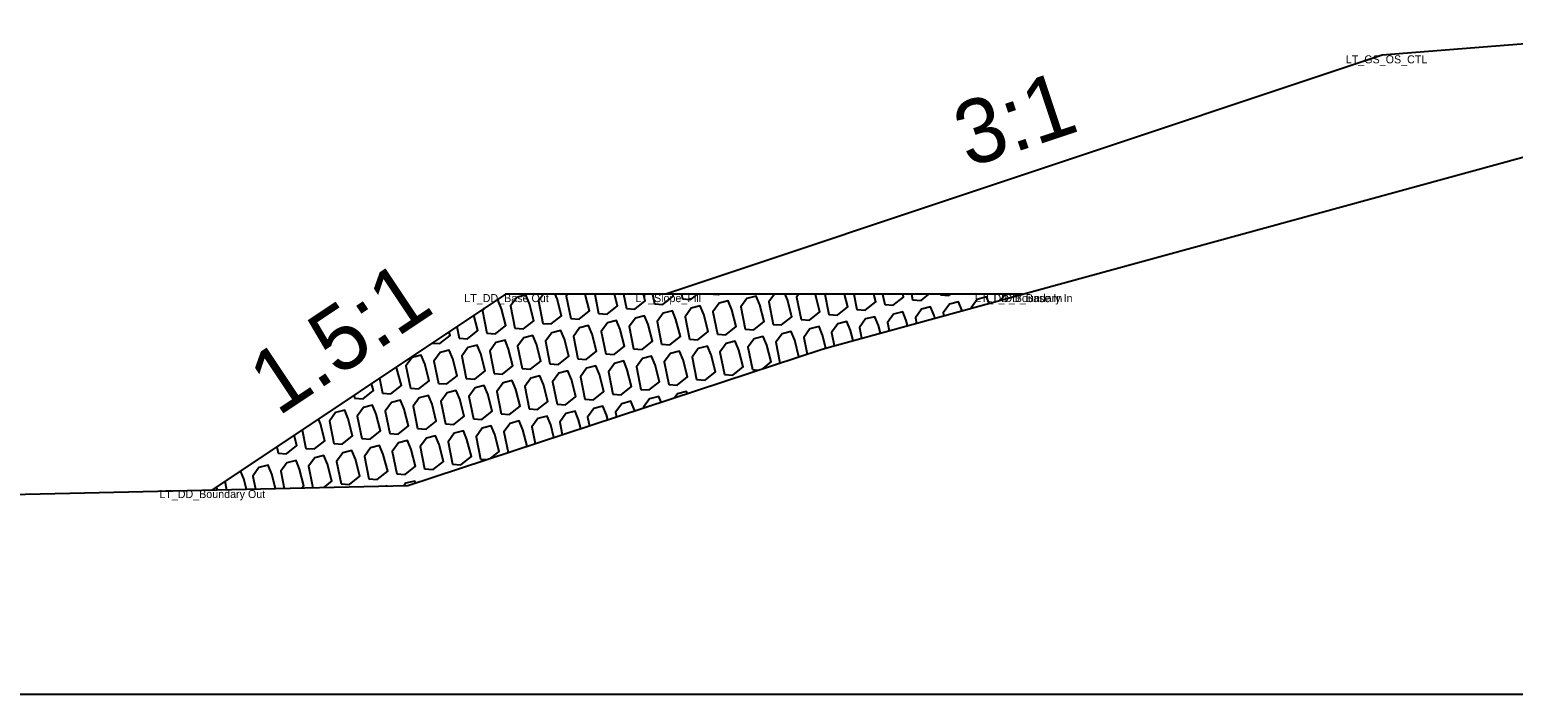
# Model space of a CAD drawing. Extents: x -26 to 203, y -10 to 20020.
# Drawn here: x 66.1 to 84.64, y 18500 to 18508.3 of the extents above; entities that cross this region are included whole.
import ezdxf

# ---------------------------------------------------------------- set-up
doc = ezdxf.new("R2010")
doc.units = 0
for name, color, linetype in [('Default', 7, 'Continuous'), ('Exist Cross Section Cell', 7, 'Continuous'), ('Exist XS Ground Line', 7, 'Continuous'), ('Old_Level_1', 7, 'Continuous'), ('Prop CMT Rip Rap Class II', 7, 'Continuous'), ('Prop CMT Slope Grass', 7, 'Continuous'), ('Prop XS Side Slope Text', 7, 'Continuous')]:
    doc.layers.add(name, color=color, linetype=linetype)

msp = doc.modelspace()

# ---------------------------------------------------------------- linework, layer by layer
at = {"layer": 'Exist Cross Section Cell'}
msp.add_line((0, 18500), (100, 18500), dxfattribs=at)
at = {"layer": 'Exist XS Ground Line'}
for p, q in [((76.138, 18504.351), (89.155, 18507.918)), ((75.09, 18504.014), (76.003, 18504.313)), ((76.003, 18504.313), (76.138, 18504.351)), ((70.826, 18502.607), (75.09, 18504.014)), ((64.472, 18502.464), (70.826, 18502.607))]:
    msp.add_line(p, q, dxfattribs=at)
at = {"layer": 'Old_Level_1'}
for p, q in [((73.163, 18505), (73.211, 18504.757)), ((73.523, 18505), (73.559, 18504.819)), ((73.884, 18505), (73.908, 18504.88)), ((74.245, 18505), (74.257, 18504.942)), ((76.038, 18505), (76.088, 18504.745)), ((76.399, 18505), (76.437, 18504.806)), ((76.759, 18505), (76.786, 18504.868)), ((77.12, 18505), (77.134, 18504.929)), ((77.481, 18505), (77.483, 18504.991)), ((78.424, 18504.977), (78.415, 18505)), ((71.439, 18504.594), (71.468, 18504.45)), ((75.132, 18504.056), (75.204, 18504.051)), ((70.474, 18503.95), (70.511, 18503.761)), ((70.155, 18503.737), (70.162, 18503.7)), ((69.508, 18503.306), (69.554, 18503.073)), ((69.189, 18503.094), (69.205, 18503.011)), ((71.735, 18502.938), (71.811, 18502.932)), ((68.448, 18502.554), (68.438, 18502.593)), ((68.542, 18502.662), (68.563, 18502.556))]:
    msp.add_line(p, q, dxfattribs=at)
for points in [[(71.816, 18504.511), (71.922, 18504.504), (72.051, 18504.607), (71.997, 18504.817), (71.952, 18504.927), (71.931, 18504.922)], [(72.52, 18505), (72.458, 18504.914), (72.514, 18504.634)], [(72.514, 18504.634), (72.619, 18504.627), (72.748, 18504.73), (72.694, 18504.94), (72.669, 18505)], [(72.824, 18505), (72.807, 18504.976), (72.862, 18504.696)], [(72.862, 18504.696), (72.968, 18504.688), (73.097, 18504.791), (73.043, 18505)], [(73.211, 18504.757), (73.316, 18504.749), (73.446, 18504.853), (73.408, 18505)], [(73.559, 18504.819), (73.665, 18504.811), (73.794, 18504.914), (73.772, 18505)], [(73.908, 18504.88), (74.013, 18504.872), (74.143, 18504.976), (74.137, 18505)], [(74.257, 18504.942), (74.362, 18504.934), (74.445, 18505)], [(74.694, 18504.499), (74.799, 18504.491), (74.929, 18504.594), (74.874, 18504.805), (74.829, 18504.915), (74.716, 18504.885), (74.639, 18504.779), (74.694, 18504.499)], [(74.646, 18505), (74.71, 18504.995), (74.716, 18505)], [(75.043, 18504.56), (75.148, 18504.553), (75.278, 18504.656), (75.223, 18504.867), (75.178, 18504.976), (75.064, 18504.947), (74.987, 18504.84), (75.043, 18504.56)], [(75.407, 18505), (75.336, 18504.902), (75.391, 18504.622)], [(75.391, 18504.622), (75.497, 18504.614), (75.626, 18504.717), (75.572, 18504.928), (75.542, 18505)], [(75.711, 18505), (75.684, 18504.963), (75.74, 18504.683)], [(75.74, 18504.683), (75.845, 18504.676), (75.975, 18504.779), (75.92, 18504.989), (75.916, 18505)], [(76.088, 18504.745), (76.194, 18504.737), (76.323, 18504.84), (76.282, 18505)], [(76.437, 18504.806), (76.542, 18504.799), (76.672, 18504.902), (76.647, 18505)], [(76.786, 18504.868), (76.891, 18504.86), (77.02, 18504.963), (77.011, 18505)], [(77.134, 18504.929), (77.24, 18504.922), (77.338, 18505)], [(77.483, 18504.991), (77.588, 18504.983), (77.609, 18505)], [(78.088, 18504.885), (78.056, 18504.964), (77.942, 18504.934), (77.865, 18504.828), (77.865, 18504.824)], [(78.306, 18505), (78.29, 18504.996), (78.241, 18504.927)], [(71.468, 18504.45), (71.573, 18504.442), (71.703, 18504.545), (71.653, 18504.736)], [(71.784, 18504.824), (71.761, 18504.791), (71.816, 18504.511)], [(74.346, 18504.437), (74.451, 18504.43), (74.58, 18504.533), (74.526, 18504.744), (74.481, 18504.853), (74.367, 18504.824), (74.29, 18504.717), (74.346, 18504.437)], [(77.071, 18504.607), (77.055, 18504.67), (77.01, 18504.779), (76.896, 18504.75), (76.819, 18504.644), (76.839, 18504.543)], [(77.412, 18504.7), (77.404, 18504.731), (77.358, 18504.841), (77.245, 18504.812), (77.168, 18504.705), (77.181, 18504.637)], [(77.752, 18504.793), (77.707, 18504.902), (77.593, 18504.873), (77.516, 18504.767), (77.523, 18504.731)], [(76.05, 18504.326), (76.009, 18504.485), (75.964, 18504.595), (75.85, 18504.566), (75.773, 18504.459), (75.815, 18504.251)], [(76.39, 18504.42), (76.358, 18504.547), (76.313, 18504.657), (76.199, 18504.627), (76.122, 18504.521), (76.155, 18504.356)], [(76.731, 18504.513), (76.706, 18504.608), (76.661, 18504.718), (76.547, 18504.689), (76.47, 18504.582), (76.497, 18504.449)], [(71.13, 18504.388), (71.225, 18504.381), (71.354, 18504.484), (71.342, 18504.529)], [(74.783, 18503.995), (74.888, 18503.987), (75.018, 18504.09), (74.963, 18504.301), (74.918, 18504.411), (74.804, 18504.381), (74.727, 18504.275), (74.783, 18503.995)], [(75.265, 18504.071), (75.366, 18504.152), (75.312, 18504.362), (75.267, 18504.472), (75.153, 18504.443), (75.076, 18504.336), (75.132, 18504.056)], [(75.714, 18504.218), (75.661, 18504.424), (75.615, 18504.534), (75.502, 18504.504), (75.425, 18504.398), (75.476, 18504.14)], [(70.511, 18503.761), (70.616, 18503.754), (70.746, 18503.857), (70.691, 18504.067), (70.682, 18504.089)], [(70.162, 18503.7), (70.268, 18503.692), (70.397, 18503.795), (70.374, 18503.884)], [(73.66, 18503.542), (73.658, 18503.551), (73.613, 18503.661), (73.499, 18503.631), (73.422, 18503.525), (73.433, 18503.467)], [(73.991, 18503.651), (73.961, 18503.722), (73.848, 18503.693), (73.77, 18503.586), (73.772, 18503.579)], [(74.32, 18503.76), (74.31, 18503.784), (74.196, 18503.754), (74.163, 18503.708)], [(69.554, 18503.073), (69.659, 18503.065), (69.789, 18503.168), (69.734, 18503.379), (69.709, 18503.44)], [(72.653, 18503.21), (72.612, 18503.367), (72.567, 18503.476), (72.453, 18503.447), (72.376, 18503.341), (72.417, 18503.132)], [(72.988, 18503.321), (72.961, 18503.428), (72.916, 18503.538), (72.802, 18503.508), (72.725, 18503.402), (72.756, 18503.244)], [(73.324, 18503.431), (73.309, 18503.49), (73.264, 18503.599), (73.15, 18503.57), (73.073, 18503.463), (73.095, 18503.356)], [(71.386, 18502.876), (71.491, 18502.868), (71.621, 18502.972), (71.566, 18503.182), (71.521, 18503.292), (71.407, 18503.263), (71.33, 18503.156), (71.386, 18502.876)], [(71.865, 18502.95), (71.969, 18503.033), (71.915, 18503.244), (71.87, 18503.353), (71.756, 18503.324), (71.679, 18503.218), (71.735, 18502.938)], [(72.317, 18503.099), (72.263, 18503.305), (72.218, 18503.415), (72.105, 18503.385), (72.027, 18503.279), (72.079, 18503.021)], [(69.205, 18503.011), (69.311, 18503.004), (69.44, 18503.107), (69.406, 18503.238)], [(70.34, 18502.692), (70.445, 18502.684), (70.575, 18502.787), (70.52, 18502.998), (70.475, 18503.108), (70.362, 18503.078), (70.285, 18502.972), (70.34, 18502.692)], [(70.689, 18502.753), (70.794, 18502.746), (70.924, 18502.849), (70.869, 18503.059), (70.824, 18503.169), (70.71, 18503.14), (70.633, 18503.033), (70.689, 18502.753)], [(71.037, 18502.815), (71.143, 18502.807), (71.272, 18502.91), (71.218, 18503.121), (71.173, 18503.23), (71.059, 18503.201), (70.982, 18503.095), (71.037, 18502.815)], [(69.497, 18502.577), (69.529, 18502.603), (69.475, 18502.813), (69.43, 18502.923), (69.316, 18502.894), (69.239, 18502.787), (69.281, 18502.573)], [(69.776, 18502.584), (69.878, 18502.664), (69.823, 18502.875), (69.778, 18502.985), (69.664, 18502.955), (69.587, 18502.849), (69.641, 18502.581)], [(69.992, 18502.63), (70.097, 18502.623), (70.226, 18502.726), (70.172, 18502.936), (70.127, 18503.046), (70.013, 18503.017), (69.936, 18502.91), (69.992, 18502.63)], [(68.811, 18502.562), (68.777, 18502.691), (68.736, 18502.791)], [(69.173, 18502.57), (69.126, 18502.752), (69.081, 18502.862), (68.967, 18502.832), (68.89, 18502.726), (68.922, 18502.564)], [(70.565, 18502.601), (70.564, 18502.603), (70.556, 18502.601)], [(70.923, 18502.639), (70.913, 18502.665), (70.799, 18502.636), (70.778, 18502.606)]]:
    msp.add_lwpolyline(points, dxfattribs=at)
for points in [[(72.165, 18504.573), (72.27, 18504.565), (72.4, 18504.668), (72.345, 18504.879), (72.3, 18504.989), (72.187, 18504.959), (72.109, 18504.853)], [(73.648, 18504.315), (73.754, 18504.307), (73.883, 18504.41), (73.829, 18504.621), (73.784, 18504.73), (73.67, 18504.701), (73.593, 18504.595)], [(73.997, 18504.376), (74.102, 18504.368), (74.232, 18504.472), (74.177, 18504.682), (74.132, 18504.792), (74.018, 18504.762), (73.941, 18504.656)], [(72.603, 18504.13), (72.708, 18504.122), (72.837, 18504.226), (72.783, 18504.436), (72.738, 18504.546), (72.624, 18504.517), (72.547, 18504.41)], [(72.951, 18504.192), (73.056, 18504.184), (73.186, 18504.287), (73.131, 18504.498), (73.086, 18504.607), (72.973, 18504.578), (72.896, 18504.472)], [(73.3, 18504.253), (73.405, 18504.245), (73.535, 18504.349), (73.48, 18504.559), (73.435, 18504.669), (73.321, 18504.639), (73.244, 18504.533)], [(71.557, 18503.946), (71.662, 18503.938), (71.792, 18504.041), (71.737, 18504.252), (71.692, 18504.362), (71.578, 18504.332), (71.501, 18504.226)], [(71.905, 18504.007), (72.011, 18504), (72.14, 18504.103), (72.086, 18504.313), (72.041, 18504.423), (71.927, 18504.394), (71.85, 18504.287)], [(72.254, 18504.069), (72.359, 18504.061), (72.489, 18504.164), (72.434, 18504.375), (72.389, 18504.484), (72.275, 18504.455), (72.198, 18504.349)], [(70.86, 18503.823), (70.965, 18503.815), (71.094, 18503.918), (71.04, 18504.129), (70.995, 18504.239), (70.881, 18504.209), (70.804, 18504.103)], [(71.208, 18503.884), (71.313, 18503.877), (71.443, 18503.98), (71.389, 18504.19), (71.343, 18504.3), (71.23, 18504.271), (71.153, 18504.164)], [(73.737, 18503.81), (73.842, 18503.803), (73.972, 18503.906), (73.918, 18504.117), (73.872, 18504.226), (73.759, 18504.197), (73.682, 18504.09)], [(74.086, 18503.872), (74.191, 18503.864), (74.321, 18503.967), (74.266, 18504.178), (74.221, 18504.288), (74.107, 18504.258), (74.03, 18504.152)], [(74.434, 18503.933), (74.54, 18503.926), (74.669, 18504.029), (74.615, 18504.24), (74.57, 18504.349), (74.456, 18504.32), (74.379, 18504.213)], [(72.691, 18503.626), (72.797, 18503.618), (72.926, 18503.722), (72.872, 18503.932), (72.827, 18504.042), (72.713, 18504.012), (72.636, 18503.906)], [(73.04, 18503.688), (73.145, 18503.68), (73.275, 18503.783), (73.22, 18503.994), (73.175, 18504.103), (73.061, 18504.074), (72.984, 18503.968)], [(73.389, 18503.749), (73.494, 18503.741), (73.623, 18503.845), (73.569, 18504.055), (73.524, 18504.165), (73.41, 18504.135), (73.333, 18504.029)], [(71.646, 18503.442), (71.751, 18503.434), (71.88, 18503.537), (71.826, 18503.748), (71.781, 18503.857), (71.667, 18503.828), (71.59, 18503.722)], [(71.994, 18503.503), (72.099, 18503.495), (72.229, 18503.599), (72.175, 18503.809), (72.129, 18503.919), (72.016, 18503.89), (71.939, 18503.783)], [(72.343, 18503.565), (72.448, 18503.557), (72.578, 18503.66), (72.523, 18503.871), (72.478, 18503.98), (72.364, 18503.951), (72.287, 18503.845)], [(70.6, 18503.257), (70.705, 18503.25), (70.835, 18503.353), (70.78, 18503.563), (70.735, 18503.673), (70.621, 18503.644), (70.544, 18503.537)], [(70.948, 18503.319), (71.054, 18503.311), (71.183, 18503.414), (71.129, 18503.625), (71.084, 18503.735), (70.97, 18503.705), (70.893, 18503.599)], [(71.297, 18503.38), (71.402, 18503.373), (71.532, 18503.476), (71.477, 18503.686), (71.432, 18503.796), (71.318, 18503.767), (71.241, 18503.66)], [(69.903, 18503.134), (70.008, 18503.127), (70.137, 18503.23), (70.083, 18503.44), (70.038, 18503.55), (69.924, 18503.521), (69.847, 18503.414)], [(70.251, 18503.196), (70.357, 18503.188), (70.486, 18503.291), (70.432, 18503.502), (70.386, 18503.612), (70.273, 18503.582), (70.196, 18503.476)]]:
    msp.add_lwpolyline(points, close=True, dxfattribs=at)
at = {"layer": 'Prop CMT Rip Rap Class II'}
for points in [[(78.506, 18505), (72.049, 18505), (68.377, 18502.552)], [(78.506, 18505), (78.506, 18505)]]:
    msp.add_lwpolyline(points, dxfattribs=at)
at = {"layer": 'Prop CMT Slope Grass'}
msp.add_lwpolyline([(87, 18508.303), (83, 18507.983), (74.049, 18505)], dxfattribs=at)

# ---------------------------------------------------------------- texts
at = {"layer": 'Default'}
for s, p in [('LT_GS_OS_CTL', (82.546, 18507.883)), ('LT_DD_Base Out', (71.532, 18504.9)), ('LT_Slope_Fill', (73.672, 18504.9)), ('LT_DD_Boundary In', (77.912, 18504.9)), ('LT_DD_Base In', (78.051, 18504.9)), ('LT_DD_Boundary Out', (67.722, 18502.452))]:
    msp.add_text(s, height=0.1, dxfattribs=at).set_placement(p)
at = {"layer": 'Prop XS Side Slope Text'}
for s, rotation, p in [('3:1', 18.4332, (77.828, 18506.576)), ('1.5:1', 33.6914, (69.204, 18503.464))]:
    msp.add_text(s, height=0.8, rotation=rotation, dxfattribs=at).set_placement(p)

doc.saveas('drawing.dxf')
